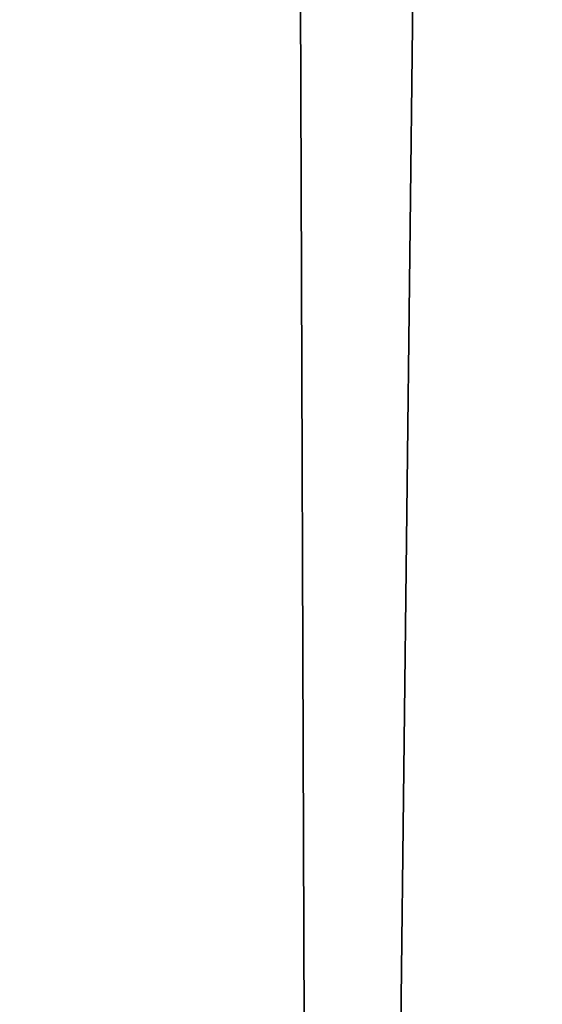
# Model space of a CAD drawing. Header units: millimetres. Extents: x -185 to 185, y -678 to 20.
# Tile 252 of 482: x -2.199 to -2.044, y -49.206 to -48.914. Entities that reach past the tile are written whole.
import ezdxf

# ---------------------------------------------------------------- set-up
doc = ezdxf.new("R2010")
doc.units = ezdxf.units.MM
doc.header["$LTSCALE"] = 65.185185
for name, color, linetype in [('237', 7, 'CONTINUOUS'), ('362', 7, 'CONTINUOUS'), ('375', 7, 'CONTINUOUS'), ('566', 7, 'CONTINUOUS'), ('568', 7, 'CONTINUOUS')]:
    doc.layers.add(name, color=color, linetype=linetype)

msp = doc.modelspace()

# ---------------------------------------------------------------- linework, layer by layer
at = {"layer": '237', "linetype": 'CONTINUOUS'}
for points in [[(-2.02482, -74.85131, -2.96229), (-2.2, -25, -1.35), (-2.63505, -74.85131, -1.35), (-2.02482, -74.85131, -2.96229)], [(-1.87094, -25.60872, -2.45872), (-2.2, -25, -1.35), (-2.02482, -74.85131, -2.96229), (-1.87094, -25.60872, -2.45872)]]:
    msp.add_3dface(points, dxfattribs=at)
at = {"layer": '362', "linetype": 'CONTINUOUS'}
for points in [[(-2, -74.7, 19.85), (-2, 0, 19.85), (-4.05709, -6.35347, 19.03366), (-2, -74.7, 19.85)], [(-2, -74.7, 19.85), (-4.05709, -6.35347, 19.03366), (-4.12132, -74.7, 18.97132), (-2, -74.7, 19.85)]]:
    msp.add_3dface(points, dxfattribs=at)
at = {"layer": '375', "linetype": 'CONTINUOUS'}
for points in [[(-2, -41.71041, -6.15), (-2.34238, -71.5, -6.28562), (-2.35355, -41.71041, -6.29645), (-2, -41.71041, -6.15)], [(-2, -71.5, -6.15), (-2.34238, -71.5, -6.28562), (-2, -41.71041, -6.15), (-2, -71.5, -6.15)]]:
    msp.add_3dface(points, dxfattribs=at)
at = {"layer": '566', "linetype": 'CONTINUOUS'}
for points in [[(-2.09344, -12.78906, 15.05), (-1.90981, -11.7925, 15.84296), (-2.63505, -74.85131, 15.05), (-2.09344, -12.78906, 15.05)], [(-2.63505, -74.85131, 15.05), (-1.90981, -11.7925, 15.84296), (-2.02482, -74.85131, 16.66229), (-2.63505, -74.85131, 15.05)]]:
    msp.add_3dface(points, dxfattribs=at)
at = {"layer": '568', "linetype": 'CONTINUOUS'}
msp.add_3dface([(-2.63505, -74.85131, 15.05), (-2.336, -40.58437, 14.80121), (-2.09344, -12.78906, 15.05), (-2.63505, -74.85131, 15.05)], dxfattribs=at)

doc.saveas('drawing.dxf')
